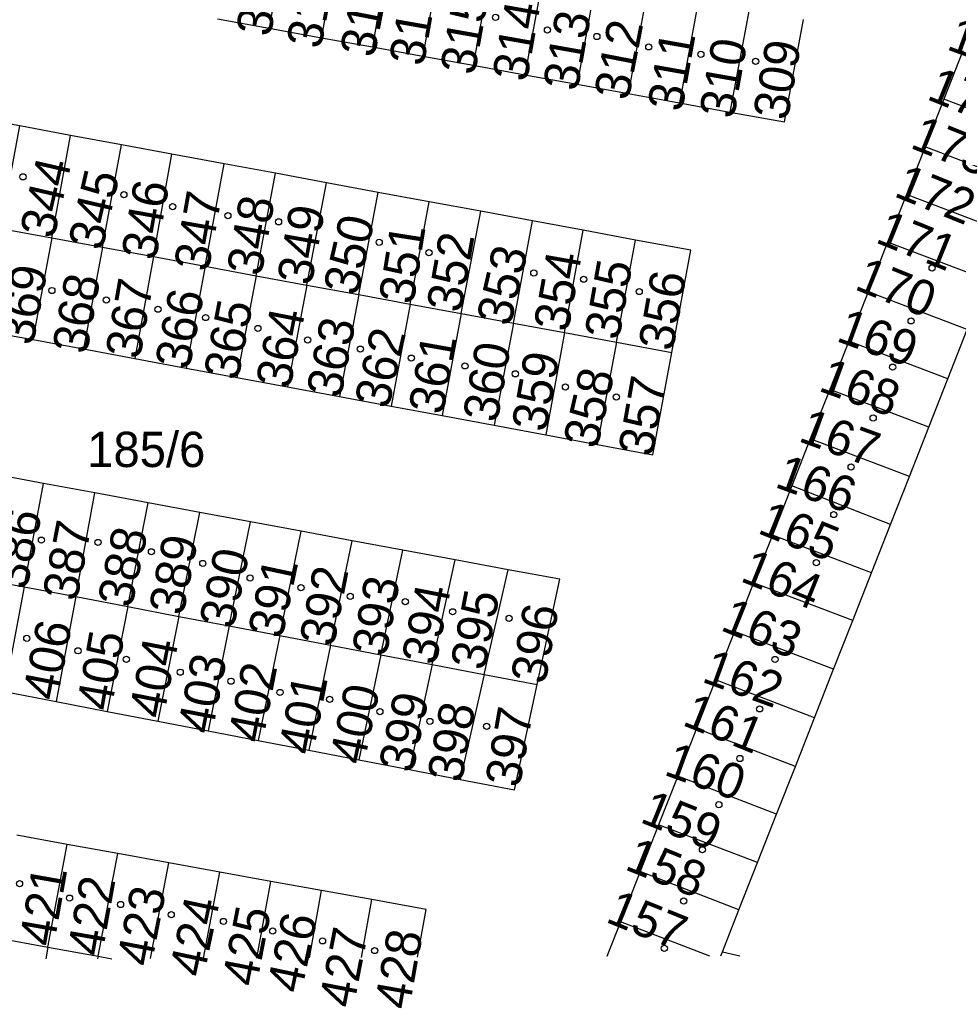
# Model space of a CAD drawing. Extents: x -555757 to -553364, y -1100723 to -1096439.
# Drawn here: x -553884.2 to -553831.1, y -1100722 to -1100666 of the extents above; entities that cross this region are included whole.
import ezdxf

# ---------------------------------------------------------------- set-up
doc = ezdxf.new("R2010")
doc.units = 0
for name, color, linetype in [('BUDOVY', 7, 'Continuous'), ('C$SLO$PARCELY', 7, 'Continuous'), ('HRANICE$PARCELY', 7, 'Continuous'), ('SLOUPY', 7, 'Continuous')]:
    doc.layers.add(name, color=color, linetype=linetype)

# ---------------------------------------------------------------- blocks, each defined once
blk = doc.blocks.new('4$02')
at = {"layer": 'SLOUPY'}
blk.add_circle((0, 0), 0.175, dxfattribs=at)

msp = doc.modelspace()

# ---------------------------------------------------------------- linework, layer by layer
at = {"layer": 'HRANICE$PARCELY'}
for p, q in [((-553869.11, -1100660.62), (-553870.12, -1100666.44)), ((-553866.16, -1100661.16), (-553867.15, -1100666.98)), ((-553863.28, -1100661.68), (-553864.26, -1100667.5)), ((-553860.38, -1100662.21), (-553861.41, -1100668.02)), ((-553857.5, -1100662.73), (-553858.55, -1100668.54)), ((-553854.56, -1100663.27), (-553855.63, -1100669.08)), ((-553851.62, -1100663.8), (-553852.67, -1100669.61)), ((-553848.69, -1100664.34), (-553849.77, -1100670.14)), ((-553845.8, -1100664.86), (-553846.87, -1100670.67)), ((-553842.93, -1100665.39), (-553844.01, -1100671.19)), ((-553873.03, -1100665.91), (-553870.12, -1100666.44)), ((-553870.12, -1100666.44), (-553867.15, -1100666.98)), ((-553867.15, -1100666.98), (-553864.26, -1100667.5)), ((-553864.26, -1100667.5), (-553861.41, -1100668.02)), ((-553861.41, -1100668.02), (-553858.55, -1100668.54)), ((-553830.82, -1100667.72), (-553831.9, -1100670.47)), ((-553858.55, -1100668.54), (-553855.63, -1100669.08)), ((-553855.63, -1100669.08), (-553852.67, -1100669.61)), ((-553852.67, -1100669.61), (-553849.77, -1100670.14)), ((-553849.77, -1100670.14), (-553846.87, -1100670.67)), ((-553846.87, -1100670.67), (-553844.01, -1100671.19)), ((-553831.9, -1100670.47), (-553832.96, -1100673.17)), ((-553826.29, -1100672.59), (-553831.9, -1100670.47)), ((-553884.23, -1100671.98), (-553887.07, -1100671.45)), ((-553885.32, -1100677.78), (-553884.23, -1100671.98)), ((-553881.36, -1100672.51), (-553884.23, -1100671.98)), ((-553882.43, -1100678.31), (-553881.36, -1100672.51)), ((-553878.47, -1100673.05), (-553881.36, -1100672.51)), ((-553879.55, -1100678.85), (-553878.47, -1100673.05)), ((-553875.62, -1100673.57), (-553878.47, -1100673.05)), ((-553876.67, -1100679.38), (-553875.62, -1100673.57)), ((-553872.66, -1100674.12), (-553875.62, -1100673.57)), ((-553832.96, -1100673.17), (-553834.02, -1100675.87)), ((-553827.35, -1100675.29), (-553832.96, -1100673.17)), ((-553873.74, -1100679.92), (-553872.66, -1100674.12)), ((-553869.75, -1100674.66), (-553872.66, -1100674.12)), ((-553870.85, -1100680.46), (-553869.75, -1100674.66)), ((-553866.86, -1100675.2), (-553869.75, -1100674.66)), ((-553867.97, -1100680.99), (-553866.86, -1100675.2)), ((-553863.94, -1100675.74), (-553866.86, -1100675.2)), ((-553865.04, -1100681.53), (-553863.94, -1100675.74)), ((-553861.05, -1100676.27), (-553863.94, -1100675.74)), ((-553834.02, -1100675.87), (-553835.09, -1100678.57)), ((-553828.41, -1100678), (-553834.02, -1100675.87)), ((-553862.13, -1100682.07), (-553861.05, -1100676.27)), ((-553858.13, -1100676.81), (-553861.05, -1100676.27)), ((-553859.23, -1100682.6), (-553858.13, -1100676.81)), ((-553855.19, -1100677.36), (-553858.13, -1100676.81)), ((-553856.28, -1100683.15), (-553855.19, -1100677.36)), ((-553852.33, -1100677.89), (-553855.19, -1100677.36)), ((-553885.32, -1100677.78), (-553882.43, -1100678.31)), ((-553853.39, -1100683.68), (-553852.33, -1100677.89)), ((-553849.36, -1100678.44), (-553852.33, -1100677.89)), ((-553882.43, -1100678.31), (-553883.5, -1100684.08)), ((-553882.43, -1100678.31), (-553879.55, -1100678.85)), ((-553850.44, -1100684.23), (-553849.36, -1100678.44)), ((-553835.09, -1100678.57), (-553836.18, -1100681.37)), ((-553829.47, -1100680.7), (-553835.09, -1100678.57)), ((-553879.55, -1100678.85), (-553880.62, -1100684.61)), ((-553879.55, -1100678.85), (-553876.67, -1100679.38)), ((-553876.67, -1100679.38), (-553877.72, -1100685.15)), ((-553876.67, -1100679.38), (-553873.74, -1100679.92)), ((-553873.74, -1100679.92), (-553874.81, -1100685.69)), ((-553873.74, -1100679.92), (-553870.85, -1100680.46)), ((-553870.85, -1100680.46), (-553871.94, -1100686.23)), ((-553870.85, -1100680.46), (-553867.97, -1100680.99)), ((-553867.97, -1100680.99), (-553869.07, -1100686.76)), ((-553867.97, -1100680.99), (-553865.04, -1100681.53)), ((-553865.04, -1100681.53), (-553866.13, -1100687.3)), ((-553865.04, -1100681.53), (-553862.13, -1100682.07)), ((-553836.18, -1100681.37), (-553837.28, -1100684.17)), ((-553830.57, -1100683.5), (-553836.18, -1100681.37)), ((-553862.13, -1100682.07), (-553863.21, -1100687.85)), ((-553862.13, -1100682.07), (-553859.23, -1100682.6)), ((-553859.23, -1100682.6), (-553860.32, -1100688.38)), ((-553859.23, -1100682.6), (-553856.28, -1100683.15)), ((-553856.28, -1100683.15), (-553857.37, -1100688.93)), ((-553856.28, -1100683.15), (-553853.39, -1100683.68)), ((-553886.41, -1100683.54), (-553883.5, -1100684.08)), ((-553853.39, -1100683.68), (-553854.45, -1100689.47)), ((-553853.39, -1100683.68), (-553850.44, -1100684.23)), ((-553831.67, -1100686.3), (-553830.57, -1100683.5)), ((-553883.5, -1100684.08), (-553880.62, -1100684.61)), ((-553850.44, -1100684.23), (-553851.53, -1100690.02)), ((-553850.44, -1100684.23), (-553847.3, -1100684.81)), ((-553837.28, -1100684.17), (-553838.36, -1100686.91)), ((-553831.67, -1100686.3), (-553837.28, -1100684.17)), ((-553880.62, -1100684.61), (-553877.72, -1100685.15)), ((-553877.72, -1100685.15), (-553874.81, -1100685.69)), ((-553874.81, -1100685.69), (-553871.94, -1100686.23)), ((-553871.94, -1100686.23), (-553869.07, -1100686.76)), ((-553832.75, -1100689.05), (-553831.67, -1100686.3)), ((-553869.07, -1100686.76), (-553866.13, -1100687.3)), ((-553838.36, -1100686.91), (-553839.46, -1100689.71)), ((-553832.75, -1100689.05), (-553838.36, -1100686.91)), ((-553866.13, -1100687.3), (-553863.21, -1100687.85)), ((-553863.21, -1100687.85), (-553860.32, -1100688.38)), ((-553860.32, -1100688.38), (-553857.37, -1100688.93)), ((-553857.37, -1100688.93), (-553854.45, -1100689.47)), ((-553833.85, -1100691.84), (-553832.75, -1100689.05)), ((-553854.45, -1100689.47), (-553851.53, -1100690.02)), ((-553839.46, -1100689.71), (-553840.51, -1100692.37)), ((-553833.85, -1100691.84), (-553839.46, -1100689.71)), ((-553882.9, -1100692.23), (-553885.72, -1100691.71)), ((-553834.92, -1100694.55), (-553833.85, -1100691.84)), ((-553883.99, -1100698.09), (-553882.9, -1100692.23)), ((-553879.99, -1100692.77), (-553882.9, -1100692.23)), ((-553840.51, -1100692.37), (-553841.6, -1100695.16)), ((-553834.92, -1100694.55), (-553840.51, -1100692.37)), ((-553881.07, -1100698.64), (-553879.99, -1100692.77)), ((-553876.96, -1100693.33), (-553879.99, -1100692.77)), ((-553878.12, -1100699.2), (-553876.96, -1100693.33)), ((-553874.03, -1100693.87), (-553876.96, -1100693.33)), ((-553875.22, -1100699.76), (-553874.03, -1100693.87)), ((-553871.17, -1100694.41), (-553874.03, -1100693.87)), ((-553872.37, -1100700.3), (-553871.17, -1100694.41)), ((-553868.29, -1100694.94), (-553871.17, -1100694.41)), ((-553869.5, -1100700.84), (-553868.29, -1100694.94)), ((-553865.41, -1100695.48), (-553868.29, -1100694.94)), ((-553836, -1100697.3), (-553834.92, -1100694.55)), ((-553866.63, -1100701.39), (-553865.41, -1100695.48)), ((-553862.54, -1100696.01), (-553865.41, -1100695.48)), ((-553841.6, -1100695.16), (-553842.67, -1100697.86)), ((-553836, -1100697.3), (-553841.6, -1100695.16)), ((-553863.78, -1100701.93), (-553862.54, -1100696.01)), ((-553859.57, -1100696.56), (-553862.54, -1100696.01)), ((-553860.87, -1100702.49), (-553859.57, -1100696.56)), ((-553856.57, -1100697.12), (-553859.57, -1100696.56)), ((-553857.93, -1100703.05), (-553856.57, -1100697.12)), ((-553886.84, -1100697.55), (-553883.99, -1100698.09)), ((-553837.06, -1100700), (-553836, -1100697.3)), ((-553883.99, -1100698.09), (-553885.1, -1100704.02)), ((-553883.99, -1100698.09), (-553881.07, -1100698.64)), ((-553842.67, -1100697.86), (-553843.75, -1100700.61)), ((-553837.06, -1100700), (-553842.67, -1100697.86)), ((-553881.07, -1100698.64), (-553882.17, -1100704.58)), ((-553881.07, -1100698.64), (-553878.12, -1100699.2)), ((-553878.12, -1100699.2), (-553879.29, -1100705.14)), ((-553878.12, -1100699.2), (-553875.22, -1100699.76)), ((-553875.22, -1100699.76), (-553876.42, -1100705.69)), ((-553875.22, -1100699.76), (-553872.37, -1100700.3)), ((-553838.14, -1100702.75), (-553837.06, -1100700)), ((-553872.37, -1100700.3), (-553873.57, -1100706.24)), ((-553872.37, -1100700.3), (-553869.5, -1100700.84)), ((-553869.5, -1100700.84), (-553870.73, -1100706.79)), ((-553869.5, -1100700.84), (-553866.63, -1100701.39)), ((-553843.75, -1100700.61), (-553844.83, -1100703.36)), ((-553838.14, -1100702.75), (-553843.75, -1100700.61)), ((-553866.63, -1100701.39), (-553867.86, -1100707.34)), ((-553866.63, -1100701.39), (-553863.78, -1100701.93)), ((-553863.78, -1100701.93), (-553865.03, -1100707.88)), ((-553863.78, -1100701.93), (-553860.87, -1100702.49)), ((-553860.87, -1100702.49), (-553862.17, -1100708.43)), ((-553860.87, -1100702.49), (-553857.93, -1100703.05)), ((-553839.22, -1100705.5), (-553838.14, -1100702.75)), ((-553857.93, -1100703.05), (-553859.3, -1100708.99)), ((-553857.93, -1100703.05), (-553854.93, -1100703.62)), ((-553844.83, -1100703.36), (-553845.91, -1100706.11)), ((-553839.22, -1100705.5), (-553844.83, -1100703.36)), ((-553885.1, -1100704.02), (-553882.17, -1100704.58)), ((-553882.17, -1100704.58), (-553879.29, -1100705.14)), ((-553879.29, -1100705.14), (-553876.42, -1100705.69)), ((-553840.3, -1100708.26), (-553839.22, -1100705.5)), ((-553876.42, -1100705.69), (-553873.57, -1100706.24)), ((-553845.91, -1100706.11), (-553846.97, -1100708.81)), ((-553840.3, -1100708.26), (-553845.91, -1100706.11)), ((-553873.57, -1100706.24), (-553870.73, -1100706.79)), ((-553870.73, -1100706.79), (-553867.86, -1100707.34)), ((-553867.86, -1100707.34), (-553865.03, -1100707.88)), ((-553865.03, -1100707.88), (-553862.17, -1100708.43)), ((-553862.17, -1100708.43), (-553859.3, -1100708.99)), ((-553841.37, -1100710.96), (-553840.3, -1100708.26)), ((-553846.97, -1100708.81), (-553848.05, -1100711.56)), ((-553841.37, -1100710.96), (-553846.97, -1100708.81)), ((-553842.45, -1100713.71), (-553841.37, -1100710.96)), ((-553848.05, -1100711.56), (-553849.1, -1100714.22)), ((-553842.45, -1100713.71), (-553848.05, -1100711.56)), ((-553881.56, -1100712.68), (-553884.41, -1100712.16)), ((-553882.64, -1100718.49), (-553881.56, -1100712.68)), ((-553878.69, -1100713.2), (-553881.56, -1100712.68)), ((-553879.8, -1100719.01), (-553878.69, -1100713.2)), ((-553875.79, -1100713.72), (-553878.69, -1100713.2)), ((-553876.826, -1100719.14), (-553875.79, -1100713.72)), ((-553872.91, -1100714.24), (-553875.79, -1100713.72)), ((-553843.5, -1100716.39), (-553842.45, -1100713.71)), ((-553873.825, -1100719.127), (-553872.91, -1100714.24)), ((-553870.01, -1100714.77), (-553872.91, -1100714.24)), ((-553849.1, -1100714.22), (-553850.21, -1100717.06)), ((-553843.5, -1100716.39), (-553849.1, -1100714.22)), ((-553870.81, -1100719.114), (-553870.01, -1100714.77)), ((-553867.14, -1100715.29), (-553870.01, -1100714.77)), ((-553867.834, -1100719.1), (-553867.14, -1100715.29)), ((-553864.3, -1100715.8), (-553867.14, -1100715.29)), ((-553864.887, -1100719.087), (-553864.3, -1100715.8)), ((-553844.44, -1100718.76), (-553843.5, -1100716.39)), ((-553850.21, -1100717.06), (-553850.982, -1100719.025)), ((-553845.159, -1100718.999), (-553850.21, -1100717.06)), ((-553885.54, -1100717.97), (-553882.64, -1100718.49)), ((-553882.64, -1100718.49), (-553882.767, -1100719.167)), ((-553882.64, -1100718.49), (-553879.8, -1100719.01)), ((-553879.8, -1100719.01), (-553879.827, -1100719.154)), ((-553879.8, -1100719.01), (-553879.018, -1100719.15)), ((-553844.529, -1100718.996), (-553844.44, -1100718.76)), ((-553844.44, -1100718.76), (-553843.443, -1100718.992))]:
    msp.add_line(p, q, dxfattribs=at)
for points in [[(-553844.01, -1100671.19), (-553840.93, -1100671.75), (-553839.85, -1100665.95)], [(-553847.3, -1100684.81), (-553846.23, -1100679.02), (-553849.36, -1100678.44)], [(-553851.53, -1100690.02), (-553848.38, -1100690.6), (-553847.3, -1100684.81)], [(-553854.93, -1100703.62), (-553853.64, -1100697.66), (-553856.57, -1100697.12)], [(-553859.3, -1100708.99), (-553856.22, -1100709.58), (-553854.93, -1100703.62)], [(-553861.709, -1100719.073), (-553861.21, -1100716.36), (-553864.3, -1100715.8)]]:
    msp.add_lwpolyline(points, dxfattribs=at)

# ---------------------------------------------------------------- block references
at = {"layer": 'BUDOVY'}
for p in [(-553857.29, -1100665.82), (-553854.35, -1100666.54), (-553851.55, -1100666.91), (-553848.61, -1100667.5), (-553845.66, -1100667.92), (-553842.56, -1100668.32), (-553884.06, -1100674.86), (-553878.34, -1100675.87), (-553875.58, -1100676.55), (-553872.45, -1100677.06), (-553869.58, -1100677.41), (-553863.88, -1100678.57), (-553861.06, -1100679.16), (-553832.56, -1100680.02), (-553855.12, -1100680.31), (-553852.3, -1100680.66), (-553882.42, -1100681.3), (-553849.15, -1100681.36), (-553879.34, -1100681.84), (-553876.41, -1100682.36), (-553873.71, -1100682.83), (-553833.75, -1100683.02), (-553870.75, -1100683.45), (-553867.93, -1100684.1), (-553864.95, -1100684.62), (-553862.06, -1100685.13), (-553859.02, -1100685.57), (-553834.8, -1100685.64), (-553856.17, -1100686.02), (-553853.33, -1100686.77), (-553850.45, -1100687.33), (-553835.9, -1100688.52), (-553837.15, -1100691.3), (-553838.13, -1100693.99), (-553883.01, -1100695.44), (-553879.81, -1100695.57), (-553876.78, -1100696.1), (-553873.87, -1100696.76), (-553839.12, -1100696.72), (-553871.19, -1100697.58), (-553868.31, -1100698.13), (-553865.52, -1100698.62), (-553862.4, -1100698.93), (-553859.72, -1100699.5), (-553856.52, -1100699.87), (-553883.84, -1100701), (-553880.94, -1100701.71), (-553878.2, -1100702.19), (-553841.46, -1100702.2), (-553875.15, -1100702.92), (-553872.27, -1100703.43), (-553869.5, -1100704.07), (-553866.69, -1100704.46), (-553863.84, -1100705.16), (-553842.33, -1100705), (-553861.01, -1100705.71), (-553857.79, -1100705.99), (-553843.45, -1100707.81), (-553844.64, -1100710.42), (-553845.57, -1100712.98), (-553884.25, -1100714.9), (-553881.42, -1100715.72), (-553846.63, -1100715.88), (-553878.53, -1100716.08), (-553875.66, -1100716.66), (-553872.7, -1100717.04), (-553869.91, -1100717.58), (-553867.09, -1100718.14), (-553847.73, -1100718.56), (-553864.14, -1100718.69)]:
    msp.add_blockref('4$02', p, dxfattribs=at)

# ---------------------------------------------------------------- texts
at = {"layer": 'C$SLO$PARCELY'}
for s, rotation, p in [('319', 80, (-553870.04, -1100666.973)), ('318', 79, (-553867.193, -1100667.668)), ('317', 79, (-553864.161, -1100668.16)), ('316', 80, (-553861.37, -1100668.643)), ('315', 80, (-553858.472, -1100669.145)), ('314', 80, (-553855.52, -1100669.533)), ('313', 80, (-553852.648, -1100670.056)), ('312', 79, (-553849.766, -1100670.588)), ('175', 340, (-553831.804, -1100667.619)), ('311', 80, (-553846.731, -1100671.224)), ('310', 80, (-553843.796, -1100671.623)), ('309', 80, (-553840.75, -1100671.71)), ('174', 338, (-553832.93, -1100670.44)), ('173', 338, (-553833.869, -1100673.194)), ('344', 77, (-553882.309, -1100678.423)), ('345', 77, (-553879.572, -1100679.095)), ('172', 338, (-553834.788, -1100675.941)), ('346', 80, (-553876.534, -1100679.65)), ('347', 80, (-553873.557, -1100680.288)), ('348', 80, (-553870.561, -1100680.535)), ('349', 80, (-553867.714, -1100681.06)), ('350', 77, (-553865.126, -1100681.658)), ('171', 338, (-553835.835, -1100678.553)), ('351', 81, (-553861.945, -1100682.134)), ('352', 80, (-553859.248, -1100682.61)), ('353', 77, (-553856.446, -1100683.382)), ('354', 80, (-553853.178, -1100683.696)), ('355', 80, (-553850.3, -1100684.157)), ('170', 338, (-553837.022, -1100681.207)), ('369', 79, (-553883.495, -1100684.462)), ('368', 80, (-553880.441, -1100684.955)), ('356', 80, (-553847.248, -1100684.786)), ('367', 80, (-553877.437, -1100685.238)), ('366', 79, (-553874.635, -1100685.832)), ('365', 79, (-553871.878, -1100686.444)), ('364', 79, (-553868.925, -1100686.922)), ('169', 340, (-553838.055, -1100684.143)), ('363', 79, (-553866.053, -1100687.446)), ('362', 77, (-553863.356, -1100688.058)), ('361', 80, (-553860.265, -1100688.382)), ('360', 80, (-553857.19, -1100688.83)), ('359', 80, (-553854.428, -1100689.366)), ('168', 340, (-553839.061, -1100686.958)), ('358', 77, (-553851.538, -1100690.323)), ('357', 80, (-553848.391, -1100690.762)), ('167', 340, (-553840.198, -1100689.816)), ('166', 340, (-553841.535, -1100692.413)), ('386', 79, (-553883.831, -1100698.291)), ('165', 338, (-553842.513, -1100695.016)), ('387', 79, (-553881.007, -1100698.959)), ('388', 78, (-553877.9, -1100699.329)), ('389', 79, (-553874.981, -1100699.761)), ('390', 78, (-553872.143, -1100700.532)), ('164', 338, (-553843.493, -1100697.741)), ('391', 78, (-553869.383, -1100701.084)), ('392', 79, (-553866.455, -1100701.527)), ('393', 80, (-553863.472, -1100702.084)), ('394', 79, (-553860.665, -1100702.572)), ('395', 79, (-553857.898, -1100702.874)), ('396', 80, (-553854.474, -1100703.65)), ('163', 338, (-553844.621, -1100700.516)), ('406', 79, (-553882.124, -1100704.588)), ('405', 80, (-553879.064, -1100705.178)), ('404', 79, (-553876.104, -1100705.608)), ('403', 79, (-553873.351, -1100706.491)), ('162', 340, (-553845.673, -1100703.442)), ('402', 79, (-553870.494, -1100706.992)), ('401', 79, (-553867.638, -1100707.669)), ('400', 78, (-553864.753, -1100708.228)), ('399', 78, (-553861.977, -1100708.683)), ('161', 338, (-553846.777, -1100705.895)), ('398', 80, (-553859.201, -1100709.225)), ('397', 80, (-553855.927, -1100709.508)), ('160', 340, (-553847.816, -1100708.71)), ('159', 338, (-553849.169, -1100711.394)), ('158', 338, (-553850.035, -1100714.07)), ('421', 80, (-553882.317, -1100718.522)), ('422', 80, (-553879.586, -1100719.075)), ('423', 79, (-553876.795, -1100719.657)), ('157', 338, (-553851.121, -1100717.045)), ('424', 78, (-553873.83, -1100720.264)), ('425', 79, (-553870.84, -1100720.794)), ('426', 78, (-553868.3, -1100721.174)), ('427', 79, (-553865.342, -1100722.009)), ('428', 80, (-553862.183, -1100722.095))]:
    msp.add_text(s, height=2, rotation=rotation, dxfattribs=at).set_placement(p)
msp.add_text('185/6', height=2, dxfattribs=at).set_placement((-553880.42, -1100691.3))

doc.saveas('drawing.dxf')
